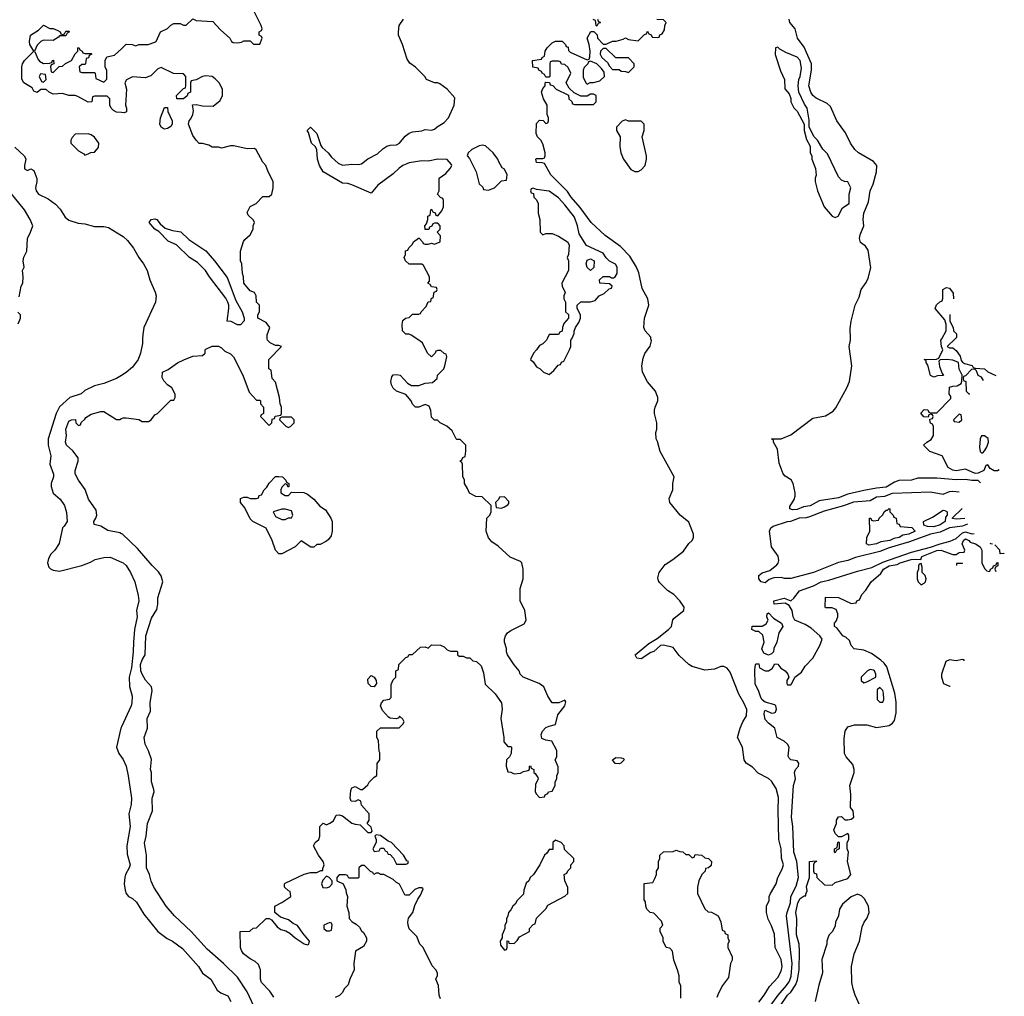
# Model space of a CAD drawing. Header units: inches. Extents: x 1793402 to 1900366, y 320852 to 470679.
# Tile 558 of 604: x 1889360 to 1895554, y 415863 to 422007. Entities that reach past the tile are written whole.
import ezdxf

# ---------------------------------------------------------------- set-up
doc = ezdxf.new("R2010")
doc.units = ezdxf.units.IN
doc.header["$MEASUREMENT"] = 0
for name, color, linetype in [('B8481', 7, 'Continuous'), ('B8482', 7, 'Continuous'), ('B8491', 7, 'Continuous'), ('B8492', 7, 'Continuous')]:
    doc.layers.add(name, color=color, linetype=linetype)

msp = doc.modelspace()

# ---------------------------------------------------------------- linework, layer by layer
at = {"layer": 'B8481', "color": 4}
for points, elevation in [([(1890000, 419768.8), (1889969.5, 419750.5), (1889890, 419717.3), (1889830, 419704), (1889770, 419674), (1889746, 419654), (1889675.3, 419630), (1889610, 419570.8), (1889589.4, 419530), (1889539.5, 419370), (1889539.5, 419330), (1889556.5, 419263.5), (1889549.2, 419210), (1889572.7, 419147.3), (1889573.2, 419130), (1889557.2, 419090), (1889557.2, 419070), (1889570, 419028), (1889615.3, 418990), (1889641.2, 418950), (1889654, 418906), (1889658, 418850), (1889640.4, 418819.6), (1889628.7, 418810), (1889608.9, 418711.1), (1889582, 418670), (1889556.5, 418643.5), (1889542, 418618), (1889534, 418590), (1889542.7, 418562.7), (1889552.9, 418552.9), (1889570, 418544), (1889610, 418537.2), (1889750, 418573.2), (1889806.4, 418593.6), (1889834, 418610), (1889890, 418624), (1889930, 418625.2), (1890000, 418593.5)], 236), ([(1890000, 418773), (1889990, 418778), (1889913.8, 418793.8), (1889870, 418821.2), (1889829.2, 418830), (1889826, 418850), (1889839, 418870), (1889845.2, 418890), (1889840.2, 418920.2), (1889793.2, 418990), (1889771.8, 419051.8), (1889729, 419110), (1889708.7, 419150), (1889709.2, 419170.8), (1889728.7, 419230), (1889728.7, 419250), (1889695.1, 419295.1), (1889655.3, 419330), (1889649.2, 419350), (1889654, 419390), (1889649.4, 419430.6), (1889670, 419482), (1889686, 419490), (1889711.3, 419491.3), (1889714, 419470), (1889730, 419454), (1889742, 419458), (1889747.3, 419472.7), (1889770, 419494), (1889775.3, 419504.7), (1889810, 419524.7), (1889870, 419542), (1889890, 419542), (1889970, 419492), (1889990, 419492), (1890000, 419497)], 232), ([(1890000, 417558.6), (1889996, 417550), (1889969.4, 417430), (1889982.7, 417390), (1890000, 417366.8)], 236)]:
    msp.add_lwpolyline(points, dxfattribs=dict(at, elevation=elevation))
at = {"layer": 'B8482', "color": 4}
for points, elevation in [([(1890000, 421423.2), (1889970, 421425.2), (1889950, 421435.3), (1889935.3, 421450), (1889928, 421470), (1889926, 421510), (1889910, 421526), (1889830, 421526), (1889818, 421522), (1889814, 421490), (1889790, 421488), (1889724.7, 421524.7), (1889710, 421529), (1889670, 421529.2), (1889630, 421542), (1889570, 421538), (1889546, 421550), (1889527.3, 421567.3), (1889492.7, 421567.3), (1889470, 421548), (1889450, 421558), (1889437.5, 421577.5), (1889386, 421610), (1889372.9, 421632.9), (1889372.7, 421710), (1889378, 421730), (1889390, 421750.7), (1889448, 421810), (1889424, 421850), (1889422, 421870), (1889429, 421910), (1889478, 421942), (1889510, 421972), (1889550, 421952), (1889571.3, 421951.3), (1889599.6, 421939.6), (1889614, 421930), (1889618, 421918), (1889630, 421914), (1889642, 421918), (1889650, 421934), (1889670, 421934), (1889674, 421930), (1889658, 421922), (1889650, 421906), (1889610, 421906), (1889603.6, 421896.4), (1889570, 421875.3), (1889510, 421878), (1889494, 421870), (1889470, 421846), (1889454, 421810), (1889476, 421756), (1889485.4, 421745.4), (1889510, 421732), (1889547.3, 421732.7), (1889562, 421738), (1889566, 421750), (1889572.7, 421752.7), (1889574, 421730), (1889558, 421722), (1889554, 421710), (1889558, 421678), (1889570, 421674), (1889607.3, 421712.7), (1889630, 421714), (1889648.4, 421731.6), (1889686, 421750), (1889708.4, 421791.6), (1889726, 421810), (1889726, 421830), (1889731.6, 421831.6), (1889738, 421818), (1889754, 421810), (1889758, 421798), (1889770, 421794), (1889810, 421794), (1889814, 421790), (1889798, 421782), (1889792.7, 421767.3), (1889778, 421762), (1889774, 421730), (1889770, 421726), (1889750, 421726), (1889734, 421710), (1889738, 421678), (1889750, 421674), (1889830, 421674), (1889834, 421670), (1889838, 421638), (1889890, 421614), (1889907.3, 421632.7), (1889907.3, 421687.3), (1889898, 421710), (1889898, 421750), (1889907.3, 421772.7), (1889956.4, 421783.6), (1890000, 421824.1)], 232), ([(1889330, 421204.5), (1889389, 421150), (1889396.5, 421136.5), (1889399, 421130), (1889389.3, 421090), (1889390, 421068.7), (1889410, 421058), (1889430, 421068), (1889450, 421058), (1889468.4, 421008.4), (1889468.7, 420988.7), (1889459.3, 420950), (1889463.7, 420930), (1889479.3, 420910), (1889539.2, 420879.2), (1889585.9, 420845.9), (1889614.7, 420814.8), (1889645.1, 420765.1), (1889670, 420745.1), (1889727.2, 420727.2), (1889770, 420722.7), (1889830, 420706), (1889890, 420705.2), (1889918.6, 420698.6), (1890000, 420648.2)], 236), ([(1889356.4, 420263.6), (1889369, 420330), (1889379, 420350), (1889382, 420390), (1889378, 420430), (1889388, 420450), (1889381.2, 420490), (1889386.3, 420513.7), (1889404, 420550), (1889409.3, 420630), (1889429, 420670), (1889442, 420710), (1889425.2, 420750), (1889389.6, 420810), (1889300.9, 420920.9)], 244), ([(1889350, 420094), (1889366, 420130), (1889366, 420150), (1889347.3, 420167.3)], 244)]:
    msp.add_lwpolyline(points, dxfattribs=dict(at, elevation=elevation))
for points, elevation in [([(1889490, 421666), (1889482, 421650), (1889498, 421618), (1889510, 421614), (1889526, 421630), (1889522, 421662)], 232), ([(1889790, 421288), (1889710, 421286), (1889690, 421266), (1889682, 421250), (1889682, 421230), (1889730, 421182), (1889763.6, 421163.6), (1889770, 421154), (1889790, 421162), (1889808.4, 421171.6), (1889830, 421174), (1889856.4, 421203.6), (1889858, 421230), (1889830, 421268), (1889810, 421282)], 236)]:
    msp.add_lwpolyline(points, close=True, dxfattribs=dict(at, elevation=elevation))
at = {"layer": 'B8491', "color": 4}
for points, elevation in [([(1890133.1, 420000), (1890132.7, 419970), (1890119.3, 419910), (1890105.2, 419870), (1890070, 419821), (1890030, 419786.8), (1890000, 419768.8)], 236), ([(1890000, 419497), (1890010, 419502), (1890030, 419502), (1890110, 419491.3), (1890130, 419478), (1890170, 419478), (1890188, 419490), (1890210, 419522), (1890226, 419530), (1890310, 419614), (1890330, 419614), (1890338, 419630), (1890338, 419650), (1890318, 419690), (1890288.9, 419708.9), (1890266, 419734), (1890256.4, 419756.4), (1890258, 419790), (1890293.6, 419806.4), (1890352.9, 419847.1), (1890392.1, 419867.9), (1890450, 419891), (1890510, 419894), (1890526, 419910), (1890526, 419930), (1890530, 419934), (1890570, 419952), (1890610, 419952), (1890630, 419942), (1890650, 419922), (1890685.4, 419905.4), (1890705.4, 419885.4), (1890764.7, 419770), (1890803.6, 419663.6), (1890850, 419614), (1890870, 419614), (1890874, 419610), (1890874, 419590), (1890894, 419570), (1890894, 419530), (1890878, 419522), (1890874, 419510), (1890930, 419454), (1890946, 419470), (1890947.3, 419492.7), (1890962, 419498), (1890967.3, 419512.7), (1891002, 419518), (1891006, 419530), (1891006, 419570), (1890998, 419590), (1890995.3, 419630), (1890970, 419726), (1890948, 419750), (1890942, 419802), (1890928, 419810), (1890928, 419870), (1891006, 419950), (1890990, 419958), (1890970, 419958), (1890934.6, 419974.6), (1890918, 419990), (1890917.5, 420000)], 232), ([(1890958, 415858), (1890934, 415894), (1890882, 415950), (1890875.3, 415970), (1890875.3, 416030), (1890863.1, 416063.1), (1890842, 416082), (1890810, 416099), (1890768.7, 416130), (1890755.3, 416150), (1890749.2, 416170), (1890746, 416270), (1890807.3, 416272.7), (1890828.4, 416291.6), (1890850, 416294), (1890910, 416351.3), (1890930, 416352), (1890943.6, 416343.6), (1890979.8, 416299.8), (1891002.5, 416282.5), (1891034, 416274), (1891059.8, 416259.8), (1891092, 416230), (1891150, 416192), (1891170, 416186), (1891178, 416190), (1891182, 416210), (1891140.2, 416260.2), (1891108.4, 416308.4), (1891080.2, 416320.2), (1891050, 416344), (1891000.2, 416360.2), (1890966, 416390), (1890966, 416430), (1891010, 416452), (1891066, 416490), (1891062, 416522), (1891050, 416526), (1891026, 416550), (1891026, 416570), (1891030, 416574), (1891150, 416631.3), (1891190, 416642), (1891230, 416642), (1891254, 416654), (1891266, 416654), (1891266, 416666), (1891275.3, 416690), (1891268.7, 416710), (1891239, 416750), (1891208, 416810), (1891218, 416830), (1891242, 416850), (1891248.7, 416870), (1891248, 416930), (1891266, 416950), (1891270, 416952), (1891290, 416942), (1891310, 416952), (1891333.2, 416966.8), (1891350, 417002), (1891370, 417004.7), (1891390, 416998), (1891450, 416951.3), (1891470, 416944.7), (1891502, 416942), (1891550, 416894), (1891570, 416894), (1891578, 416902), (1891570, 416926), (1891546, 416950), (1891558, 416970), (1891558, 417010), (1891510, 417066), (1891506, 417090), (1891490, 417098), (1891470, 417088), (1891446, 417090), (1891438, 417110), (1891443.1, 417156.9), (1891450, 417174), (1891470, 417182), (1891503.6, 417163.6), (1891516.4, 417163.6), (1891550, 417194), (1891558, 417210), (1891590, 417242), (1891607.3, 417252.7), (1891608.4, 417328.4), (1891626, 417350), (1891626, 417394), (1891622, 417402), (1891618, 417470), (1891607.3, 417492.7), (1891606, 417530), (1891630, 417551.3), (1891747.3, 417552.7), (1891770, 417574), (1891778, 417590), (1891770, 417606), (1891750, 417626), (1891745.4, 417614.6), (1891730, 417608), (1891690, 417612), (1891679.1, 417619.1), (1891641.7, 417661.7), (1891629.5, 417690), (1891636, 417710), (1891650, 417726.8), (1891687.3, 417732.7), (1891696.4, 417743.6), (1891696.4, 417823.6), (1891710, 417854), (1891726, 417870), (1891726, 417910), (1891742, 417918), (1891746, 417950), (1891790, 417994), (1891802, 417998), (1891810, 418014), (1891830, 418014), (1891880.4, 418059.6), (1891910, 418062), (1891930, 418054), (1891950, 418074), (1892007.3, 418072.7), (1892030, 418062), (1892050, 418042), (1892070, 418034), (1892110, 418034), (1892114, 418030), (1892114, 418010), (1892123.6, 418003.6), (1892150, 418002), (1892170, 417992), (1892191.6, 417991.6), (1892210, 417974), (1892234, 417970), (1892262, 417942), (1892276.9, 417896.9), (1892287.1, 417827.1), (1892350, 417764.7), (1892391.3, 417708.7), (1892396, 417670), (1892387.3, 417610), (1892404.7, 417490), (1892404.7, 417464.7), (1892430, 417434), (1892450, 417434), (1892454, 417430), (1892452, 417390), (1892442, 417370), (1892422, 417350), (1892421, 417310), (1892430, 417274), (1892450, 417272), (1892470, 417262), (1892510, 417266), (1892530, 417278), (1892556.4, 417283.6), (1892566, 417290), (1892568, 417310), (1892572.7, 417312.7), (1892578, 417298), (1892594, 417290), (1892594, 417270), (1892603.6, 417263.6), (1892619.6, 417239.6), (1892622, 417230), (1892605.4, 417194.6), (1892602, 417150), (1892610, 417134), (1892630, 417114), (1892662, 417118), (1892666, 417130), (1892682, 417138), (1892686, 417150), (1892710, 417154), (1892728, 417190), (1892728.4, 417211.6), (1892738, 417230), (1892738, 417250), (1892748, 417270), (1892747.3, 417307.3), (1892728, 417350), (1892738, 417370), (1892738, 417410), (1892708.4, 417468.4), (1892670, 417474), (1892645.4, 417485.4), (1892640.7, 417510), (1892649.6, 417530.4), (1892670, 417553.4), (1892690, 417563), (1892730, 417572), (1892746, 417634), (1892788.7, 417690), (1892794.6, 417714.6), (1892790, 417726), (1892751.1, 417708.9), (1892708.7, 417708.7), (1892682, 417750), (1892658, 417810), (1892628, 417830), (1892528, 417870), (1892509.1, 417889.1), (1892502, 417910), (1892470, 417948), (1892428.7, 418010), (1892422, 418030), (1892422, 418050), (1892408.7, 418090), (1892408.7, 418110), (1892415.3, 418130), (1892428.7, 418150), (1892450, 418164.7), (1892533.6, 418206.4), (1892546, 418230), (1892538, 418290), (1892508.4, 418351.6), (1892508.4, 418428.4), (1892528, 418490), (1892528, 418550), (1892518, 418590), (1892510, 418598), (1892446.3, 418626.3), (1892370, 418695.3), (1892330, 418722), (1892310, 418748), (1892294, 418790), (1892298, 418870), (1892318, 418890), (1892326, 418910), (1892326, 418950), (1892270, 419006), (1892230, 419008), (1892190, 419028), (1892178, 419058), (1892158, 419090), (1892158, 419110), (1892147.3, 419132.7), (1892146, 419210), (1892142, 419222), (1892128, 419230), (1892142, 419238), (1892147.3, 419252.7), (1892162, 419258), (1892167.3, 419292.7), (1892166, 419330), (1892130, 419366), (1892110, 419366), (1892106, 419370), (1892080.4, 419420.4), (1892046, 419450), (1892006, 419470), (1891987.3, 419487.3), (1891968.4, 419488.4), (1891950, 419506), (1891947.3, 419547.3), (1891935.3, 419575.3), (1891910, 419586), (1891871.1, 419568.9), (1891850, 419568.7), (1891830, 419588), (1891822, 419610), (1891790, 419648), (1891730, 419669), (1891709.4, 419689.4), (1891699, 419710), (1891695.3, 419730), (1891700.4, 419759.6), (1891710, 419772), (1891730, 419774), (1891754, 419770), (1891799.6, 419719.6), (1891825.4, 419705.4), (1891870, 419704.7), (1891910, 419721), (1891956.4, 419723.6), (1891986, 419750), (1891988, 419770), (1892028, 419810), (1892035.3, 419830), (1892046, 419886), (1892042, 419902), (1892030, 419906), (1892010, 419926), (1891990, 419926), (1891978, 419922), (1891974, 419910), (1891950, 419886), (1891926, 419910), (1891894.6, 419974.6), (1891857.2, 420000)], 228), ([(1892678.4, 420000), (1892674, 419990), (1892650, 419968), (1892630, 419958), (1892611.1, 419928.9), (1892592, 419910), (1892574, 419870), (1892590, 419854), (1892610, 419822), (1892634, 419810), (1892654, 419790), (1892690, 419774), (1892720.4, 419799.6), (1892747.3, 419832.7), (1892762, 419838), (1892767.3, 419852.7), (1892782, 419858), (1892818, 419930), (1892826, 419950), (1892826, 419990), (1892833.6, 420000)], 228), ([(1894010, 415826), (1894042.4, 415870), (1894076.4, 415923.6), (1894130, 415981.6), (1894150, 416020.7), (1894155.6, 416050), (1894150, 416094), (1894113.2, 416170), (1894107.3, 416252.7), (1894090, 416306), (1894068.4, 416348.4), (1894058, 416390), (1894058, 416430), (1894074.6, 416465.4), (1894075.3, 416490), (1894082, 416510), (1894119, 416570), (1894129, 416610), (1894156.5, 416663.5), (1894164, 416690), (1894151.8, 416731.8), (1894149.5, 416790), (1894136.3, 416850), (1894130.9, 417030.9), (1894132.9, 417112.9), (1894118.9, 417170), (1894090, 417216.2), (1894070, 417234), (1894005.8, 417265.8), (1893970, 417305.2), (1893929.6, 417329.6), (1893917.2, 417350), (1893906.6, 417430), (1893876, 417490), (1893892.3, 417550), (1893909.4, 417590), (1893932.6, 417627.4), (1893933.3, 417666.7), (1893914.8, 417710), (1893883.5, 417763.5), (1893830, 417902), (1893810, 417926.3), (1893790, 417936.9), (1893770, 417937), (1893730, 417920.9), (1893670, 417915.1), (1893590, 417938.4), (1893569.3, 417950), (1893507.5, 418007.5), (1893470, 418057.2), (1893410, 418071.8), (1893390, 418069.5), (1893350, 418031.6), (1893330, 418026), (1893270, 417985.6), (1893242, 417990), (1893232.7, 418010), (1893318, 418082), (1893370, 418114), (1893441.2, 418170), (1893459.3, 418190), (1893469.6, 418230.4), (1893477.5, 418242.5), (1893537.2, 418290), (1893539, 418310), (1893513.2, 418350), (1893474, 418390), (1893435.6, 418415.6), (1893385.4, 418465.4), (1893377.5, 418477.5), (1893374.8, 418494.8), (1893383.6, 418530), (1893420.4, 418579.6), (1893469.3, 418610), (1893536.2, 418663.8), (1893568.8, 418711.2), (1893589.5, 418730), (1893599.6, 418750), (1893598.7, 418770), (1893570, 418845.2), (1893514, 418890), (1893449, 418970), (1893444.7, 418995.3), (1893468.7, 419050), (1893469.2, 419090), (1893477.2, 419130), (1893389.2, 419290), (1893372.7, 419352.7), (1893364, 419370), (1893362, 419410), (1893368, 419430), (1893368, 419470), (1893353.2, 419530), (1893353.2, 419550), (1893357.2, 419570), (1893375.3, 419610), (1893375.3, 419630), (1893359, 419670), (1893309.5, 419729.5), (1893277.2, 419790), (1893272.7, 419830), (1893281.5, 419878.5), (1893292.5, 419907.5), (1893326.3, 419953.7), (1893333.8, 419986.2), (1893331.1, 420000)], 224), ([(1895403.1, 419093.3), (1895390, 419108.7), (1895350, 419107.2), (1895310, 419114), (1895250, 419112.7), (1895130, 419123.5), (1895010, 419123.1), (1894970, 419108.9), (1894890, 419107.1), (1894862.5, 419097.5), (1894810, 419065.1), (1894750, 419060.5), (1894670, 419045.4), (1894570, 419021.3), (1894510, 418998), (1894390, 418979.7), (1894331.8, 418948.2), (1894290, 418943), (1894250, 418925.1), (1894222.4, 418922.4), (1894204, 418930), (1894204.1, 418944.1), (1894231.6, 418988.4), (1894238.7, 419010), (1894238.5, 419030), (1894225.1, 419090), (1894212.9, 419112.9), (1894176.1, 419136.1), (1894162.7, 419150), (1894137.5, 419217.5), (1894126, 419306), (1894102, 419350), (1894102, 419362), (1894089, 419370), (1894150, 419370.5), (1894210, 419395.5), (1894350, 419499.1), (1894430, 419515.6), (1894476.2, 419543.8), (1894494.5, 419565.5), (1894563.5, 419690), (1894579.7, 419730), (1894594.5, 419830), (1894578.3, 419950), (1894585.4, 419990), (1894585.3, 420000)], 216), ([(1895521.8, 419174.2), (1895510, 419169.4), (1895489.4, 419169.4), (1895464, 419184), (1895450, 419206), (1895438, 419202), (1895424.7, 419170), (1895390, 419154.5), (1895370, 419152), (1895310, 419179.5), (1895250, 419169.6), (1895230, 419173.2), (1895201.2, 419190), (1895162, 419262), (1895086, 419290), (1895046, 419330), (1895066, 419350), (1895094.6, 419365.4), (1895108, 419390), (1895107.3, 419447.3), (1895102, 419462), (1895088.7, 419468.7), (1895086, 419490), (1895086, 419494), (1895102, 419498), (1895106, 419510), (1895102, 419522), (1895090, 419526), (1895078, 419522), (1895074, 419506), (1895048.4, 419508.4), (1895028.4, 419531.6), (1895050, 419554), (1895072.7, 419552.7), (1895078, 419538), (1895090, 419534), (1895130, 419534), (1895216.4, 419623.6), (1895216.4, 419636.4), (1895207.3, 419652.7), (1895210, 419694), (1895230, 419702), (1895256.4, 419703.6), (1895282, 419718), (1895287.3, 419732.7), (1895288, 419770), (1895269.1, 419809.1), (1895266, 419850), (1895230, 419864), (1895190, 419868.7), (1895150, 419866), (1895142, 419858), (1895145.4, 419825.4), (1895162, 419782), (1895171.6, 419768.4), (1895132.7, 419767.3), (1895110, 419758), (1895089.2, 419769.2), (1895073.6, 419833.6), (1895062, 419850), (1895062, 419862), (1895048.7, 419870), (1895128, 419872), (1895142, 419878), (1895168, 419930), (1895158, 419950), (1895155.3, 419990), (1895160.9, 420000)], 212), ([(1895245.2, 420000), (1895194, 419950), (1895210, 419942), (1895230, 419942), (1895250, 419924.7), (1895276, 419890), (1895282, 419862), (1895291.3, 419851.3), (1895303.6, 419843.6), (1895351.6, 419831.6), (1895358, 419818), (1895370, 419814), (1895430, 419811.3), (1895450, 419792), (1895500.7, 419767.7)], 212), ([(1895350, 419808), (1895310, 419766), (1895298, 419762), (1895294, 419750), (1895298, 419738), (1895312, 419730), (1895314, 419670), (1895330, 419654), (1895337.1, 419653.6)], 212), ([(1895423.6, 419736.9), (1895410, 419758), (1895388.9, 419768.9), (1895378, 419798), (1895370, 419806), (1895350, 419808)], 212), ([(1895321.5, 418833.3), (1895290, 418819.8), (1895210, 418809.9), (1895150, 418782.3), (1895089.6, 418770.4), (1894957.9, 418722.1), (1894830, 418684.5), (1894770, 418662), (1894617.4, 418622.6), (1894570, 418603.7), (1894510, 418591.6), (1894353.4, 418530), (1894210, 418492.1), (1894171.4, 418491.4), (1894150, 418497.6), (1894103.8, 418496.2), (1894074.6, 418485.4), (1894050, 418463.7), (1894025.2, 418470), (1894008.7, 418490), (1894009.1, 418510.9), (1894030, 418526), (1894078.4, 418541.6), (1894123.3, 418576.7), (1894131.7, 418588.3), (1894135.1, 418604.9), (1894130.9, 418630.9), (1894089.6, 418689.6), (1894077, 418790), (1894084.5, 418810), (1894100.1, 418819.9), (1894190, 418850.4), (1894210, 418853), (1894266.2, 418873.8), (1894310, 418875.8), (1894330, 418881.3), (1894422.5, 418917.5), (1894545.2, 418950), (1894606.3, 418973.7), (1894710, 418981.1), (1894750, 419004.4), (1894802, 419010), (1894850, 419028.2), (1895090, 419035.5), (1895170, 419021.5), (1895210, 419038), (1895230, 419040.8), (1895270.6, 419036.9)], 216), ([(1895305, 418869.7), (1895250, 418864), (1895228.4, 418868.4), (1895227.3, 418872.7), (1895286, 418930), (1895288.2, 418931.4)], 212), ([(1890846.6, 415770), (1890791.2, 415891.2), (1890730, 415984), (1890642.7, 416070), (1890538.9, 416158.9), (1890439.3, 416270), (1890333.2, 416370), (1890281.2, 416430), (1890204, 416550), (1890186.3, 416586.3), (1890176, 416630), (1890157.2, 416670), (1890158, 416750), (1890145.6, 416825.6), (1890156, 416870), (1890163.7, 416950), (1890196, 417030), (1890193.2, 417110), (1890205.2, 417150), (1890204.7, 417164.7), (1890188.9, 417211.1), (1890188.7, 417270), (1890182, 417290), (1890188.4, 417351.6), (1890170, 417408), (1890149, 417450), (1890144, 417490), (1890164, 417550), (1890161.2, 417610), (1890182.7, 417657.3), (1890181.2, 417710), (1890192.9, 417787.1), (1890189, 417810), (1890151.7, 417851.7), (1890129.7, 417889.7), (1890122, 417910), (1890120.5, 417950), (1890130, 417978.8), (1890149.4, 418010), (1890154, 418130), (1890190, 418242), (1890222.7, 418297.3), (1890229.3, 418330), (1890229.4, 418370), (1890261.2, 418470), (1890250, 418508), (1890234.2, 418534.2), (1890192.5, 418572.5), (1890100.2, 418680.2), (1890006, 418770), (1890000, 418773)], 232), ([(1894028, 415730), (1894130.9, 415870), (1894184.5, 415930), (1894201.6, 415958.4), (1894212.5, 415990), (1894219.8, 416070), (1894184.5, 416370), (1894186.9, 416390), (1894208.3, 416450), (1894211.8, 416490), (1894244.3, 416555.7), (1894259.4, 416610), (1894248.3, 416710), (1894229.8, 416770), (1894224.5, 416930), (1894216.1, 416990), (1894227.8, 417190), (1894239.6, 417230), (1894234.5, 417270), (1894241.2, 417290), (1894259.5, 417310), (1894262, 417330), (1894250, 417343.7), (1894210, 417349.4), (1894200.1, 417360.1), (1894194.2, 417374.2), (1894199.7, 417430), (1894189.8, 417449.8), (1894170, 417467.8), (1894124, 417490), (1894109.3, 417550), (1894070, 417581.2), (1894050, 417604), (1894043.2, 417636.8), (1894044.7, 417655.3), (1894050, 417662), (1894090, 417644.7), (1894105.4, 417645.4), (1894115.3, 417650), (1894121.2, 417670), (1894117.2, 417690), (1894110, 417697.2), (1894050, 417714), (1894030, 417728.7), (1894022, 417742), (1894007, 417787), (1893987.3, 417827.3), (1893985.2, 417914.8), (1893988.7, 417950), (1893990, 417954), (1894010, 417954), (1894014, 417930), (1894050, 417911), (1894070, 417910.7), (1894094.5, 417925.5), (1894110, 417954), (1894130, 417951.3), (1894148.1, 417928.1), (1894174.8, 417910), (1894191.3, 417890), (1894198, 417870), (1894186, 417850), (1894184.7, 417830), (1894190, 417822), (1894210, 417822), (1894218, 417830), (1894235.3, 417870), (1894278.4, 417901.6), (1894300.1, 417939.9), (1894350, 417991), (1894394, 418070), (1894407, 418110), (1894392.3, 418130), (1894338.2, 418178.2), (1894301, 418201), (1894237, 418230), (1894226, 418250), (1894218.4, 418290), (1894200.9, 418320.9), (1894175.5, 418335.5), (1894106, 418330), (1894103.7, 418350), (1894170, 418367.3), (1894210, 418350.7), (1894230, 418367.7), (1894265.9, 418414.1), (1894353.9, 418446.1), (1894401.6, 418470), (1894450, 418479.8), (1894630, 418537.3), (1894719.9, 418560.1), (1894790, 418593.7), (1894970, 418656.3), (1895090, 418687.5), (1895150, 418709.4), (1895213.9, 418726.1), (1895250, 418742.3), (1895290, 418779.2), (1895310, 418784), (1895350, 418771.9), (1895365.2, 418774)], 216), ([(1894141.2, 415798.8), (1894189.6, 415870), (1894211.9, 415888.1), (1894243, 415937), (1894253.6, 415966.4), (1894264.2, 416030), (1894266.3, 416146.3), (1894263.7, 416190), (1894247, 416250), (1894249.3, 416349.3), (1894242, 416390), (1894254, 416450), (1894270, 416478), (1894294, 416494), (1894306, 416494), (1894306, 416506), (1894314.6, 416525.4), (1894310, 416554), (1894328.7, 416610), (1894328, 416710), (1894370, 416714), (1894372, 416710), (1894358, 416702), (1894354, 416690), (1894354, 416650), (1894358, 416638), (1894372.7, 416632.7), (1894374, 416610), (1894423.6, 416563.6), (1894470, 416562), (1894490, 416578), (1894570, 416604.7), (1894588, 416630), (1894568, 416710), (1894574, 416770), (1894566, 416790), (1894566, 416830), (1894575.3, 416850), (1894576.4, 416876.4), (1894570, 416886), (1894530, 416866), (1894510, 416866), (1894490, 416886), (1894482, 416910), (1894498, 416950), (1894498, 416970), (1894510, 416992), (1894530, 416994), (1894550, 416974), (1894570, 416972), (1894590, 416978), (1894608, 416990), (1894602, 417030), (1894586, 417050), (1894588, 417132), (1894582.7, 417190), (1894609.4, 417270), (1894609.4, 417290), (1894600.1, 417320.1), (1894559, 417370), (1894549.2, 417390), (1894545.6, 417485.6), (1894553.2, 417530), (1894570, 417557.3), (1894610.8, 417570.8), (1894690, 417570.7), (1894750, 417553.4), (1894830, 417567.3), (1894850, 417580.7), (1894862.3, 417597.7), (1894874, 417646), (1894872.9, 417712.9), (1894865.4, 417770), (1894815.6, 417935.6), (1894798.8, 417958.8), (1894777.5, 417977.5), (1894718.7, 418018.7), (1894670, 418041.2), (1894610, 418049.3), (1894590, 418069), (1894580.4, 418100.4), (1894559.3, 418119.3), (1894538, 418130), (1894500.4, 418180.4), (1894486, 418190), (1894486, 418210), (1894496.4, 418223.6), (1894506, 418250), (1894506, 418270), (1894495.3, 418295.3), (1894490, 418298), (1894470, 418306), (1894430, 418306), (1894426, 418310), (1894430, 418374), (1894510, 418372), (1894590, 418334), (1894622, 418338), (1894626, 418350), (1894642, 418358), (1894658, 418390), (1894683.1, 418416.9), (1894715.3, 418470), (1894776.6, 418523.4), (1894794, 418550), (1894829, 418570), (1894880.2, 418579.8), (1894898, 418590), (1894968, 418610), (1894993.7, 418613.7), (1895028.4, 418611.6), (1895035.3, 418630), (1895130, 418667.3), (1895154, 418670), (1895230, 418642), (1895250, 418642), (1895270, 418654), (1895302, 418658), (1895306, 418670), (1895288.7, 418710), (1895297.2, 418730), (1895310, 418740.7), (1895330.7, 418730), (1895339.1, 418719.1), (1895372, 418710), (1895402, 418690), (1895412, 418670), (1895412, 418590), (1895430, 418554), (1895448.3, 418535.7)], 212), ([(1895478.5, 418707.3), (1895468.4, 418708.4), (1895464.9, 418711.8)], 212), ([(1895527.3, 418647.3), (1895526, 418670), (1895493.2, 418702.8)], 212), ([(1895553.8, 418649.9), (1895550, 418648), (1895527.3, 418647.3)], 212), ([(1890000, 418593.5), (1890010, 418589), (1890030, 418574), (1890057.2, 418530), (1890084, 418470), (1890105.2, 418385.2), (1890109.3, 418350), (1890095.1, 418290), (1890098.4, 418250), (1890082.9, 418170), (1890075.1, 418090), (1890074.7, 418030), (1890062.4, 417930), (1890049.6, 417870), (1890051.5, 417811.5), (1890066.6, 417750), (1890066, 417710), (1890061.2, 417690), (1890000, 417558.6)], 236), ([(1895290, 418586), (1895254, 418586), (1895254, 418574), (1895253.6, 418573)], 212), ([(1895290.7, 418584.6), (1895290, 418586)], 212), ([(1895453.1, 418535), (1895462, 418538), (1895466, 418550), (1895482, 418558), (1895486, 418570), (1895502, 418578), (1895506, 418590), (1895512.7, 418592.7), (1895512, 418570), (1895498, 418562), (1895494, 418550), (1895499.5, 418536.2)], 212), ([(1895290, 417982), (1895250, 417973.2), (1895210, 417979), (1895186, 417970), (1895158, 417890), (1895158, 417870), (1895171.6, 417831.6), (1895210, 417814), (1895212.5, 417814.8)], 212), ([(1895304.4, 417973.2), (1895299, 417979), (1895290, 417982)], 212), ([(1890000, 417366.8), (1890011.5, 417351.5), (1890029.2, 417310), (1890042.7, 417250), (1890063.7, 417110), (1890060.9, 417070), (1890047, 417010), (1890054, 416930), (1890034, 416810), (1890036.6, 416756.6), (1890054.5, 416690), (1890049.4, 416670), (1890026.6, 416630), (1890020.9, 416610), (1890018, 416570), (1890022.7, 416530), (1890029.5, 416509.5), (1890044, 416490), (1890070, 416477.2), (1890095.3, 416455.3), (1890140.1, 416380.1), (1890229, 416270), (1890286.8, 416226.8), (1890322, 416210), (1890383.2, 416163.2), (1890484, 416050), (1890510, 416008.7), (1890562, 415970), (1890602, 415902), (1890624.7, 415884.7), (1890670, 415866), (1890688, 415830)], 236), ([(1893518, 415850), (1893518, 415930), (1893508.7, 415950), (1893508.4, 415991.6), (1893499, 416030), (1893475.3, 416090), (1893467.3, 416147.3), (1893450, 416166), (1893426, 416170), (1893408, 416210), (1893408, 416230), (1893388, 416270), (1893388.4, 416291.6), (1893406, 416310), (1893396.4, 416336.4), (1893350, 416386), (1893326, 416390), (1893306, 416410), (1893298, 416430), (1893296.4, 416456.4), (1893288, 416470), (1893288.4, 416571.6), (1893342, 416578), (1893356.4, 416603.6), (1893366, 416630), (1893366, 416650), (1893378, 416670), (1893378, 416710), (1893386, 416730), (1893386, 416750), (1893410, 416772), (1893470, 416774), (1893490, 416782), (1893512.7, 416772.7), (1893531.6, 416771.6), (1893550, 416754), (1893570, 416754), (1893590, 416734), (1893602, 416738), (1893610, 416754), (1893651.6, 416751.6), (1893670, 416734), (1893694, 416730), (1893712, 416710), (1893710, 416686), (1893694, 416670), (1893674, 416666), (1893672, 416650), (1893652, 416630), (1893632, 416590), (1893624.7, 416550), (1893624.7, 416510), (1893670, 416414), (1893690, 416394), (1893711.6, 416391.6), (1893754, 416370), (1893771.6, 416331.6), (1893778, 416278), (1893792.7, 416272.7), (1893798, 416258), (1893814, 416250), (1893814, 416230), (1893822, 416210), (1893814, 416190), (1893814, 416170), (1893842, 416110), (1893842, 416090), (1893831.6, 416068.4), (1893818, 415982), (1893782, 415930), (1893756.9, 415883.1), (1893745.4, 415854.6)], 224), ([(1892007.3, 415847.3), (1891998, 415870), (1891995.3, 415930), (1891978, 415970), (1891987.3, 415992.7), (1891988, 416010), (1891978, 416030), (1891954.6, 416054.6), (1891898, 416170), (1891878, 416190), (1891858, 416238), (1891810, 416288), (1891804, 416310), (1891801.2, 416330), (1891806.6, 416353.4), (1891833.2, 416390), (1891846, 416434), (1891865.2, 416474.8), (1891882, 416498), (1891898, 416538), (1891890, 416546), (1891870, 416546), (1891845.4, 416534.6), (1891810, 416498), (1891790, 416498), (1891782, 416502), (1891748.4, 416568.4), (1891730, 416578), (1891710, 416598), (1891650, 416628), (1891630, 416628), (1891616.4, 416636.4), (1891602, 416638), (1891588.4, 416628.4), (1891582, 416642), (1891567.3, 416647.3), (1891530, 416686), (1891510, 416686), (1891494, 416670), (1891494, 416610), (1891490, 416606), (1891430, 416606), (1891422, 416622), (1891410, 416626), (1891370, 416626), (1891354, 416610), (1891354, 416590), (1891394, 416570), (1891411.6, 416531.6), (1891412.7, 416512.7), (1891422, 416490), (1891418, 416430), (1891431.3, 416390), (1891432.7, 416352.7), (1891451.6, 416331.6), (1891476.9, 416316.9), (1891496.9, 416296.9), (1891510, 416274), (1891523.6, 416263.6), (1891542, 416230), (1891542, 416210), (1891523.6, 416176.4), (1891472.7, 416147.3), (1891462, 416070), (1891464.7, 416030), (1891436, 415970), (1891426, 415934), (1891402, 415910), (1891390, 415886), (1891372.7, 415867.3), (1891345.4, 415854.6)], 228), ([(1894645.6, 415805.6), (1894616, 415870), (1894602, 415910), (1894594.5, 415950), (1894592, 416050), (1894609.6, 416130.4), (1894643.7, 416210), (1894660.2, 416299.8), (1894673.2, 416330), (1894690, 416351.3), (1894704.5, 416390), (1894699.5, 416430), (1894674.9, 416474.9), (1894655.6, 416495.6), (1894630, 416505.2), (1894590.7, 416489.3), (1894536.9, 416443.1), (1894518, 416410), (1894511.3, 416370), (1894492, 416330), (1894490, 416306), (1894472, 416270), (1894451.1, 416248.9), (1894445.4, 416234.6), (1894438, 416210), (1894438, 416190), (1894406.4, 416093.6), (1894411, 416010), (1894386.4, 415933.6), (1894364.7, 415830)], 212)]:
    msp.add_lwpolyline(points, dxfattribs=dict(at, elevation=elevation))
for points, elevation in [([(1891070, 419506), (1891010, 419506), (1890998, 419502), (1890994, 419490), (1891034, 419450), (1891050, 419442), (1891066, 419450), (1891086, 419470), (1891086, 419490)], 232), ([(1895270, 419526), (1895234, 419490), (1895238, 419478), (1895270, 419474), (1895286, 419490), (1895282, 419522)], 212), ([(1895430, 419388.7), (1895410, 419388), (1895401, 419370), (1895396.9, 419316.9), (1895402, 419290), (1895410, 419282), (1895418, 419282), (1895430, 419294), (1895443.1, 419316.9), (1895454, 419350), (1895452.7, 419372.7)], 212), ([(1891047.3, 419067.3), (1891042, 419082), (1891030, 419086), (1891010, 419066), (1891002, 419050), (1891002, 419030), (1891030, 419014), (1891050, 419014), (1891070, 419034), (1891147.3, 419032.7), (1891170, 419022), (1891210, 418991.3), (1891247.1, 418947.1), (1891283.6, 418923.6), (1891318, 418870), (1891324.7, 418850), (1891324.7, 418790), (1891319.6, 418760.4), (1891303.6, 418736.4), (1891290, 418726), (1891250, 418706), (1891230, 418706), (1891211.1, 418688.9), (1891191.1, 418688.9), (1891130, 418728), (1891092, 418690), (1891010, 418646), (1890990, 418646), (1890968.7, 418670), (1890949, 418730), (1890910, 418808), (1890826, 418850), (1890810, 418866), (1890776.4, 418936.4), (1890748.7, 418970), (1890750, 418994), (1890770, 419002), (1890790, 419002), (1890810, 418994), (1890850, 418994), (1890862, 418998), (1890867.3, 419012.7), (1890882, 419018), (1890898, 419050), (1890914.6, 419065.4), (1890930, 419092), (1890970, 419132), (1890990, 419134), (1891014, 419130), (1891034, 419110), (1891038, 419098), (1891054, 419090), (1891052.7, 419067.3)], 228), ([(1892410, 419006), (1892378, 419002), (1892372.7, 418987.3), (1892354, 418970), (1892358, 418938), (1892390, 418934), (1892410, 418942), (1892430, 418954), (1892436.4, 418963.6), (1892436.4, 418976.4)], 228), ([(1891030, 418928), (1891010, 418928), (1890954, 418910), (1890970, 418882), (1891010, 418862), (1891030, 418862), (1891050, 418872), (1891070, 418874), (1891078, 418890), (1891070, 418918)], 228), ([(1894702, 418702), (1894686, 418710), (1894688, 418750), (1894708, 418790), (1894706, 418870), (1894714, 418870), (1894718, 418858), (1894730, 418854), (1894762, 418858), (1894766, 418870), (1894788.7, 418891.3), (1894798, 418910), (1894810, 418922), (1894818, 418922), (1894830, 418932), (1894834, 418930), (1894834, 418910), (1894854, 418890), (1894858, 418878), (1894874, 418870), (1894878, 418838), (1894892.7, 418832.7), (1894898, 418818), (1894971.6, 418811.6), (1894994, 418790), (1894954, 418770), (1894915.3, 418764.7), (1894892, 418750), (1894858, 418742), (1894834, 418730), (1894778, 418722), (1894750, 418709.2)], 212), ([(1895110, 418815.3), (1895070, 418818), (1895047.3, 418827.3), (1895046, 418850), (1895103.1, 418876.9), (1895170, 418922), (1895179.6, 418919.6), (1895194, 418910), (1895194, 418890), (1895183.6, 418876.4), (1895182, 418850), (1895150, 418829.5)], 212), ([(1895030, 418586), (1895018, 418582), (1895014, 418570), (1895014, 418550), (1895004.7, 418530), (1895004.7, 418490), (1895012, 418470), (1895030, 418452), (1895050, 418462), (1895058, 418470), (1895062, 418490), (1895055.3, 418510), (1895038, 418530), (1895036.4, 418563.6)], 212), ([(1894070, 418008), (1894042, 418022), (1894028.4, 418048.4), (1894044, 418090), (1894035.1, 418135.1), (1894010, 418158), (1893990, 418158), (1893966, 418170), (1893968.4, 418191.6), (1894030, 418191.3), (1894054.8, 418205.2), (1894069, 418230), (1894059, 418250), (1894062, 418270), (1894070, 418276), (1894101.6, 418241.6), (1894152, 418210), (1894161, 418190), (1894135.5, 418150), (1894122.8, 418090), (1894104.7, 418050), (1894102, 418030), (1894090, 418018)], 216), ([(1894710, 417918), (1894694, 417910), (1894654, 417870), (1894654, 417850), (1894670, 417834), (1894690, 417842), (1894746, 417870), (1894746, 417890), (1894738, 417910), (1894730, 417915.3)], 216), ([(1891590, 417809.5), (1891570, 417812), (1891552, 417830), (1891550, 417858), (1891570, 417880.7), (1891590.5, 417870.5), (1891603, 417850), (1891605.5, 417830)], 228), ([(1894770, 417806), (1894754, 417790), (1894754, 417730), (1894770, 417714), (1894790, 417714), (1894795.3, 417730), (1894794, 417770), (1894790, 417786)], 216), ([(1893130, 417325.2), (1893106.8, 417326.8), (1893089.4, 417350.6), (1893110, 417366), (1893143.6, 417363.6), (1893158, 417358), (1893162, 417350), (1893142, 417330)], 224), ([(1891602, 416878), (1891594, 416870), (1891602, 416850), (1891602, 416830), (1891582, 416790), (1891590, 416774), (1891622, 416778), (1891630, 416794), (1891650, 416794), (1891658, 416778), (1891670, 416774), (1891678, 416758), (1891690, 416754), (1891711.1, 416731.1), (1891730, 416694), (1891790, 416694), (1891802, 416698), (1891806, 416710), (1891795.3, 416715.3), (1891775.3, 416750), (1891698, 416830), (1891678, 416838), (1891630, 416875.3)], 228), ([(1892730, 416846), (1892714, 416830), (1892712.7, 416787.3), (1892690, 416786), (1892676.9, 416763.1), (1892662, 416750), (1892632, 416690), (1892592, 416630), (1892572, 416610), (1892562, 416590), (1892546.4, 416573.6), (1892532, 416530), (1892530, 416506), (1892490, 416466), (1892476.9, 416443.1), (1892462, 416430), (1892450, 416406), (1892434, 416390), (1892431.6, 416368.4), (1892422, 416350), (1892422, 416330), (1892412, 416310), (1892411.6, 416288.4), (1892394, 416250), (1892394, 416230), (1892382, 416210), (1892383.6, 416183.6), (1892410, 416154), (1892422, 416158), (1892426, 416170), (1892427.3, 416212.7), (1892434, 416210), (1892438, 416198), (1892470, 416194), (1892490, 416214), (1892503.1, 416236.9), (1892566, 416270), (1892566, 416290), (1892590, 416314), (1892602, 416318), (1892610, 416354), (1892670, 416414), (1892683.1, 416436.9), (1892790, 416492), (1892808, 416510), (1892807.3, 416547.3), (1892788.4, 416588.4), (1892786, 416630), (1892802, 416638), (1892807.3, 416652.7), (1892826, 416670), (1892826, 416690), (1892846, 416710), (1892846, 416730), (1892787.3, 416787.3), (1892786, 416810), (1892766, 416830)], 228), ([(1894490, 416766), (1894486, 416770), (1894486, 416790), (1894502, 416798), (1894506, 416830), (1894510, 416834), (1894514, 416830), (1894514, 416790), (1894498, 416782)], 212), ([(1891290, 416618), (1891266.4, 416593.6), (1891258, 416570), (1891267.5, 416547.5), (1891290, 416546), (1891308.4, 416551.6), (1891326, 416570), (1891326, 416590), (1891306, 416610)], 228), ([(1891310, 416326), (1891274, 416310), (1891274, 416290), (1891290, 416274), (1891310, 416274), (1891322, 416278), (1891326, 416310), (1891322, 416322)], 228)]:
    msp.add_lwpolyline(points, close=True, dxfattribs=dict(at, elevation=elevation))
at = {"layer": 'B8492', "color": 4}
for points, elevation in [([(1890000, 421824.1), (1890030, 421852), (1890068.4, 421851.6), (1890090, 421842), (1890108.9, 421851.1), (1890168.4, 421851.6), (1890210, 421864.7), (1890218, 421870), (1890246, 421930), (1890288.9, 421951.1), (1890310, 421972), (1890330, 421982), (1890370, 421982), (1890390, 421972), (1890407.3, 421972.7), (1890450, 422012), (1890470, 422002), (1890575.3, 421995.3), (1890623.5, 421943.5), (1890682, 421890), (1890692, 421870), (1890703.5, 421863.5), (1890730, 421861), (1890754.6, 421865.4), (1890770, 421874), (1890810, 421874), (1890830, 421854), (1890870, 421854), (1890886, 421890), (1890882, 421902), (1890866, 421910), (1890866, 421930), (1890882, 421938), (1890886, 421950), (1890878, 421970), (1890830, 422066)], 232), ([(1891857.2, 420000), (1891823.1, 420023.1), (1891810, 420028.7), (1891789.1, 420029.1), (1891768, 420050), (1891766, 420090), (1891770, 420114), (1891786, 420130), (1891810, 420134), (1891830, 420154), (1891870, 420154), (1891882, 420158), (1891886, 420170), (1891916.4, 420203.6), (1891928.9, 420231.1), (1891946, 420234), (1891950, 420254), (1891962, 420258), (1891967.3, 420292.7), (1891982, 420298), (1891986, 420310), (1891982, 420322), (1891950, 420326), (1891942, 420342), (1891928.4, 420348.4), (1891938, 420362), (1891938, 420390), (1891900.4, 420460.4), (1891890, 420468), (1891810, 420468), (1891786, 420490), (1891778, 420510), (1891786, 420530), (1891787.3, 420552.7), (1891802, 420558), (1891807.3, 420572.7), (1891830, 420594), (1891838, 420610), (1891868.4, 420631.6), (1891872, 420632), (1891894, 420610), (1891898, 420598), (1891910, 420594), (1891930, 420594), (1891950, 420602), (1891970, 420594), (1892006, 420610), (1892007.3, 420647.3), (1891986, 420670), (1892006, 420690), (1892006, 420710), (1891990, 420726), (1891970, 420726), (1891958, 420722), (1891952.7, 420707.3), (1891938, 420702), (1891932.7, 420687.3), (1891926, 420686), (1891910, 420686), (1891908, 420710), (1891918, 420722), (1891928, 420750), (1891928.4, 420771.6), (1891942, 420778), (1891946, 420810), (1891950, 420814), (1891958, 420798), (1891972.7, 420792.7), (1891978, 420778), (1891990, 420774), (1892016.4, 420803.6), (1892026, 420830), (1892026, 420870), (1892022, 420882), (1892007.3, 420887.3), (1891988, 420910), (1891998, 420930), (1891998, 421010), (1892040.4, 421039.6), (1892068, 421070), (1892078, 421090), (1892076.4, 421096.4), (1892048.4, 421128.4), (1891990, 421129), (1891930, 421117.2), (1891890, 421119.3), (1891810, 421106.6), (1891770, 421089.3), (1891746.6, 421073.4), (1891710, 421037.2), (1891613.7, 420966.3), (1891570, 420915.3), (1891450, 420969), (1891423.6, 420976.4), (1891390, 420978), (1891269.3, 421049.3), (1891245.2, 421090), (1891234, 421130), (1891228.7, 421190), (1891218, 421210), (1891195.3, 421230), (1891176.4, 421296.4), (1891168, 421310), (1891190, 421331.3), (1891230, 421292), (1891254.8, 421214.8), (1891262.8, 421202.8), (1891301, 421170), (1891322.4, 421142.4), (1891364.1, 421104.1), (1891390, 421090.7), (1891450, 421098.8), (1891490, 421096), (1891510, 421101), (1891550, 421131), (1891610, 421162.8), (1891644.8, 421195.2), (1891669.5, 421210.5), (1891690, 421217.3), (1891730, 421220.7), (1891748.7, 421230), (1891785.4, 421274.6), (1891810, 421293.4), (1891830, 421300.7), (1891890, 421307.3), (1891910, 421316), (1891950, 421311.3), (1891970, 421318), (1891986.3, 421333.7), (1892030, 421361), (1892057.2, 421390), (1892094, 421470), (1892096.4, 421516.4), (1892048, 421570), (1892003.1, 421603.1), (1891990, 421608.7), (1891968.9, 421608.9), (1891918, 421630), (1891908, 421650), (1891850, 421708.7), (1891813.6, 421733.6), (1891798, 421758), (1891768.7, 421850), (1891742, 421910), (1891742, 421930), (1891748, 421970), (1891775.3, 422010)], 228), ([(1893331.1, 420000), (1893329.2, 420010), (1893294, 420050), (1893285.2, 420070), (1893289.5, 420130), (1893318, 420210), (1893311.8, 420250), (1893274.7, 420314.8), (1893253.7, 420413.7), (1893240.5, 420450), (1893198.3, 420518.3), (1893140.1, 420580.1), (1893042, 420650), (1892955.1, 420730), (1892885.2, 420825.2), (1892830, 420889.5), (1892806.7, 420926.7), (1892701.2, 421030), (1892662, 421102), (1892647.3, 421107.3), (1892610, 421108.7), (1892606, 421130), (1892610, 421134), (1892650, 421134), (1892662, 421138), (1892666, 421150), (1892666, 421170), (1892650, 421226), (1892638, 421250), (1892618, 421270), (1892608.7, 421290), (1892610, 421354), (1892630, 421374), (1892652.7, 421372.7), (1892670, 421354), (1892682, 421358), (1892686, 421370), (1892686, 421390), (1892678, 421410), (1892678, 421470), (1892655.3, 421510), (1892642, 421550), (1892650, 421574), (1892666, 421590), (1892666, 421610), (1892670, 421614), (1892692.7, 421612.7), (1892698, 421598), (1892712.7, 421592.7), (1892734, 421570), (1892812.7, 421532.7), (1892814, 421510), (1892832.7, 421492.7), (1892838, 421478), (1892850, 421474), (1892970, 421474), (1892986, 421490), (1892986, 421530), (1892970, 421538), (1892950, 421538), (1892930, 421526), (1892890, 421526), (1892847.3, 421547.3), (1892816.4, 421576.4), (1892798, 421610), (1892826, 421670), (1892810, 421706), (1892790, 421726), (1892767.3, 421727.3), (1892762, 421742), (1892750, 421746), (1892710, 421746), (1892698, 421742), (1892694, 421730), (1892694, 421650), (1892690, 421646), (1892670, 421646), (1892662, 421662), (1892646, 421670), (1892642, 421682), (1892626, 421690), (1892622, 421702), (1892587.3, 421707.3), (1892586, 421750), (1892642, 421758), (1892646, 421770), (1892662, 421778), (1892666, 421810), (1892678, 421830), (1892710, 421862), (1892730, 421872), (1892771.6, 421871.6), (1892794, 421850), (1892798, 421838), (1892810, 421834), (1892812.7, 421812.7), (1892823.6, 421803.6), (1892930, 421754), (1892942, 421758), (1892947.3, 421772.7), (1892948.7, 421810), (1892942, 421850), (1892928.7, 421890), (1892952.7, 421932.7), (1892972.7, 421932.7), (1892991.6, 421911.6), (1892994, 421890), (1893030, 421854), (1893050, 421854), (1893088.4, 421871.6), (1893112.7, 421872.7), (1893156.4, 421883.6), (1893170, 421892), (1893190, 421882), (1893250, 421874), (1893290, 421914), (1893302, 421918), (1893310, 421934), (1893318, 421918), (1893332.7, 421912.7), (1893338, 421898), (1893370, 421894), (1893382, 421898), (1893387.3, 421912.7), (1893402, 421918), (1893416.4, 421943.6), (1893418, 421970), (1893426, 421990), (1893410, 422006), (1893367.3, 422007.3)], 224), ([(1892994, 422010), (1892998, 421998), (1893014, 421990), (1892998, 421982), (1892990, 421966), (1892986, 421970), (1892982, 422002), (1892968.4, 422008.4)], 224), ([(1894585.3, 420000), (1894584.8, 420064.8), (1894589.8, 420110), (1894615.8, 420210), (1894639.7, 420260.3), (1894653.2, 420310), (1894685.8, 420354.2), (1894698.3, 420381.7), (1894713.7, 420446.3), (1894697.7, 420557.7), (1894681.4, 420581.5), (1894650, 420605.2), (1894643.7, 420630), (1894646.8, 420653.2), (1894669.3, 420710), (1894665.1, 420750), (1894669.7, 420789.7), (1894698.9, 420861.1), (1894709.7, 420930), (1894727.9, 420972), (1894749.7, 421050), (1894751, 421090), (1894730, 421115.4), (1894637.4, 421170), (1894614, 421190), (1894585.4, 421230), (1894555.4, 421295.4), (1894501, 421370), (1894459.9, 421459.9), (1894440.2, 421480.2), (1894370, 421514.2), (1894349, 421530), (1894336.8, 421550), (1894324.9, 421590), (1894341.3, 421690), (1894340.2, 421730), (1894294.7, 421834.7), (1894253.2, 421890), (1894239, 421950), (1894205.2, 421990), (1894199.5, 422010)], 216), ([(1890917.5, 420000), (1890916.4, 420023.6), (1890934, 420070), (1890910, 420102), (1890858, 420130), (1890858, 420150), (1890868, 420170), (1890868, 420210), (1890848.7, 420230), (1890848, 420270), (1890838, 420290), (1890810, 420302), (1890769.3, 420349.3), (1890768.7, 420390), (1890762, 420410), (1890758, 420470), (1890748, 420490), (1890748.9, 420551.1), (1890768.9, 420611.1), (1890776.4, 420623.6), (1890810, 420654), (1890828, 420690), (1890828, 420710), (1890838, 420730), (1890830, 420746), (1890796.4, 420776.4), (1890790, 420794), (1890810, 420832), (1890848.4, 420851.6), (1890890, 420894), (1890930, 420894), (1890946, 420910), (1890955.3, 420950), (1890954, 420990), (1890922, 421050), (1890908.9, 421088.9), (1890888.7, 421110), (1890848.4, 421188.4), (1890836.4, 421196.4), (1890790, 421195.3), (1890707.1, 421212.9), (1890687.1, 421212.9), (1890630, 421198), (1890610, 421206), (1890570, 421206), (1890550, 421218), (1890510, 421228.7), (1890489.1, 421229.1), (1890470, 421248), (1890450, 421278), (1890422, 421350), (1890425.2, 421370), (1890437, 421383), (1890449.3, 421410), (1890453.6, 421433.6), (1890448, 421472), (1890470, 421474), (1890510, 421464.7), (1890576.4, 421463.6), (1890620.4, 421499.6), (1890635.3, 421530), (1890635.3, 421570), (1890614, 421610), (1890590, 421635.3), (1890570, 421648.7), (1890530, 421654), (1890510, 421648.7), (1890470, 421628), (1890438, 421622), (1890434, 421610), (1890434, 421550), (1890418, 421542), (1890412.7, 421527.3), (1890391.3, 421508.7), (1890349, 421509), (1890346, 421530), (1890390, 421574), (1890402, 421578), (1890406, 421590), (1890406, 421650), (1890390, 421666), (1890328.4, 421668.4), (1890250, 421706), (1890230, 421698), (1890185.4, 421654.6), (1890150, 421642), (1890070, 421648), (1890031.6, 421628.4), (1890022, 421610), (1890031, 421570), (1890024.7, 421470), (1890031.1, 421451.1), (1890032, 421428), (1890018, 421422), (1890000, 421423.2)], 232), ([(1892833.6, 420000), (1892836.4, 420003.6), (1892847.3, 420032.7), (1892847.3, 420047.3), (1892855.3, 420070), (1892878, 420102), (1892888, 420130), (1892888, 420150), (1892866, 420190), (1892866, 420210), (1892888.9, 420231.1), (1892950, 420232), (1892979, 420241), (1893006, 420270), (1893036.4, 420283.6), (1893067.3, 420312.7), (1893082, 420318), (1893086, 420330), (1893070, 420346), (1893008.7, 420348.7), (1893008, 420370), (1893030, 420392), (1893070, 420392), (1893082, 420382), (1893096.4, 420383.6), (1893106, 420390), (1893118, 420410), (1893118, 420450), (1893108.4, 420468.4), (1893070, 420488), (1893048.9, 420508.9), (1893030, 420538), (1892925.6, 420585.6), (1892880.1, 420660.1), (1892869.2, 420710), (1892850, 420764), (1892790, 420842.7), (1892750, 420885.2), (1892690, 420929), (1892610, 420938), (1892590, 420946), (1892578, 420942), (1892574, 420930), (1892578, 420918), (1892592.7, 420912.7), (1892594, 420890), (1892610, 420874), (1892622, 420850), (1892622, 420790), (1892632, 420750), (1892634, 420670), (1892650, 420654), (1892670, 420662), (1892710, 420662), (1892750, 420646), (1892806, 420610), (1892816, 420590), (1892811.3, 420530), (1892804.7, 420510), (1892812, 420490), (1892811.3, 420430), (1892771.3, 420350), (1892772, 420330), (1892792, 420290), (1892782, 420270), (1892782, 420250), (1892794, 420230), (1892794, 420170), (1892811.6, 420151.6), (1892811.6, 420128.4), (1892783.6, 420096.4), (1892774, 420070), (1892772.7, 420047.3), (1892758, 420042), (1892750, 420026), (1892690, 420026), (1892678.4, 420000)], 228), ([(1890000, 420648.2), (1890010, 420642), (1890037.5, 420617.5), (1890075.3, 420570), (1890109, 420510), (1890139, 420470), (1890161.2, 420430), (1890179, 420370), (1890212.5, 420292.5), (1890219, 420270), (1890215.3, 420230), (1890141.2, 420070), (1890133.6, 420026.4), (1890133.1, 420000)], 236), ([(1895160.9, 420000), (1895188.7, 420050), (1895189, 420090), (1895179, 420119), (1895118, 420190), (1895127.3, 420212.7), (1895147.3, 420232.7), (1895162, 420238), (1895167.3, 420252.7), (1895168, 420310), (1895190, 420322), (1895210, 420318), (1895232.7, 420287.3), (1895234, 420251.2)], 212), ([(1895212, 420151.8), (1895212, 420110), (1895232, 420070), (1895234, 420050), (1895254, 420030), (1895252.7, 420007.3), (1895245.2, 420000)], 212)]:
    msp.add_lwpolyline(points, dxfattribs=dict(at, elevation=elevation))
for points, elevation in [([(1893050, 421826), (1893030, 421826), (1893014, 421810), (1893012, 421790), (1893022, 421770), (1893056.9, 421736.9), (1893070, 421714), (1893090, 421694), (1893130, 421694), (1893143.6, 421683.6), (1893170, 421682), (1893190, 421674), (1893226, 421710), (1893226, 421730), (1893190, 421766), (1893110, 421766)], 224), ([(1894130, 421834), (1894114, 421830), (1894111.6, 421788.4), (1894145.4, 421685.4), (1894171.3, 421630), (1894172.7, 421572.7), (1894199.8, 421539.8), (1894211.1, 421511.1), (1894211.3, 421490), (1894221, 421470), (1894230, 421452), (1894251, 421431), (1894294, 421350), (1894294, 421310), (1894310, 421254), (1894331.6, 421211.6), (1894332, 421170), (1894342, 421150), (1894342, 421130), (1894366, 421070), (1894370.8, 421029.2), (1894364.7, 421010), (1894364.7, 420990), (1894378, 420930), (1894421, 420830), (1894470, 420771), (1894490, 420762), (1894508.7, 420771.3), (1894536.4, 420823.6), (1894578, 420850), (1894578, 420910), (1894588, 420950), (1894570, 420986), (1894548.4, 420988.4), (1894530, 420998), (1894510, 421018), (1894442, 421162), (1894412.9, 421192.9), (1894378, 421250), (1894358, 421270), (1894326, 421330), (1894326, 421374), (1894314, 421450), (1894296, 421476), (1894261.2, 421550), (1894258, 421590), (1894260.9, 421630), (1894269.2, 421650), (1894277.1, 421702.9), (1894269.5, 421750), (1894250, 421771.5), (1894179.6, 421799.6), (1894142, 421822)], 224), ([(1892950, 421746), (1892938, 421742), (1892934, 421730), (1892910, 421706), (1892904.7, 421690), (1892905.4, 421645.4), (1892922, 421610), (1892930, 421602), (1892948.7, 421611.3), (1892970, 421611.3), (1893010, 421622), (1893038, 421650), (1893036.4, 421676.4), (1893020.2, 421700.2), (1892990, 421728.7)], 224), ([(1890270, 421317.2), (1890261.5, 421321.5), (1890249, 421330), (1890241.2, 421350), (1890245.2, 421390), (1890270, 421454), (1890290, 421454), (1890292, 421430), (1890318.8, 421370), (1890318.8, 421350), (1890310, 421335.3), (1890290, 421322.7)], 232), ([(1893170, 421378), (1893150, 421368), (1893114, 421330), (1893114, 421310), (1893138, 421270), (1893136, 421210), (1893141, 421170), (1893158, 421130), (1893203.5, 421063.5), (1893230, 421052), (1893250, 421052), (1893270, 421062), (1893295.3, 421090), (1893302, 421130), (1893302, 421150), (1893275.3, 421270), (1893288, 421310), (1893288, 421350), (1893270, 421368), (1893190, 421368)], 224), ([(1892270, 421217.2), (1892250, 421213.2), (1892204.7, 421190), (1892182, 421170), (1892174, 421150), (1892190, 421134), (1892232, 421050), (1892250, 420974), (1892272.7, 420952.7), (1892278, 420938), (1892310, 420934), (1892330, 420942), (1892346, 420950), (1892390, 420994), (1892422, 420998), (1892426, 421030), (1892410, 421066), (1892395.3, 421075.3), (1892373.2, 421113.2), (1892368.7, 421130), (1892339, 421170), (1892290, 421213.2)], 228), ([(1890730, 420088), (1890690, 420108), (1890666, 420110), (1890675.3, 420190), (1890675.3, 420210), (1890669, 420230), (1890656, 420256), (1890554, 420390), (1890529, 420430), (1890478.9, 420478.9), (1890428.7, 420510), (1890346, 420590), (1890294.6, 420614.6), (1890234.6, 420674.6), (1890210, 420688.7), (1890175.3, 420730), (1890188, 420750), (1890210, 420754.8), (1890222, 420750), (1890242.8, 420722.8), (1890276, 420696), (1890320.7, 420680.7), (1890373.2, 420673.2), (1890424, 420624), (1890530, 420552), (1890586, 420490), (1890665.4, 420385.4), (1890719.8, 420239.8), (1890758.8, 420170), (1890772, 420130), (1890771.6, 420111.6), (1890750, 420088)], 232), ([(1892950, 420428), (1892930, 420448), (1892924, 420470), (1892930, 420494), (1892950, 420502), (1892974, 420490), (1892971.6, 420448.4)], 228)]:
    msp.add_lwpolyline(points, close=True, dxfattribs=dict(at, elevation=elevation))

doc.saveas('drawing.dxf')
